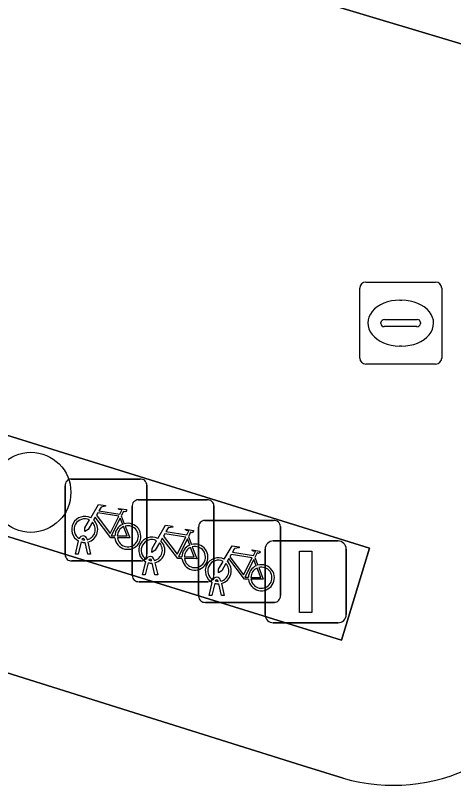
# Model space of a CAD drawing. Extents: x 160675 to 161153, y 383241 to 383714.
# Drawn here: x 161113.72 to 161119.07, y 383458.85 to 383468.36 of the extents above; entities that cross this region are included whole.
import ezdxf

# ---------------------------------------------------------------- set-up
doc = ezdxf.new("R2010")
doc.units = 0
for name, color, linetype in [('IMGEO_Boom', 7, 'Continuous'), ('IMGEO_Fietsenrek', 7, 'Continuous'), ('IMGEO_Fietspad_gesloten', 7, 'Continuous'), ('IMGEO_Lichtmast', 7, 'Continuous'), ('IMGEO_Rijbaan_lokaal_open', 7, 'Continuous'), ('IMGEO_Rioolput', 7, 'Continuous'), ('IMGEO_Verkeerseiland_open', 7, 'Continuous'), ('IMGEO_Voetpad_open', 7, 'Continuous')]:
    doc.layers.add(name, color=color, linetype=linetype)

msp = doc.modelspace()

# ---------------------------------------------------------------- linework, layer by layer
at = {"layer": 'IMGEO_Boom'}
msp.add_circle((161113.907, 383462.545), 0.4892, dxfattribs=at)
at = {"layer": 'IMGEO_Fietsenrek'}
for p, q in [((161114.3999, 383462.7065), (161115.2408, 383462.7065)), ((161115.2408, 383462.7065), (161114.3999, 383462.7065)), ((161114.3255, 383461.7819), (161114.3255, 383462.6228)), ((161114.3255, 383462.6228), (161114.3255, 383461.7819)), ((161115.3245, 383462.6321), (161115.3245, 383461.7912)), ((161115.3245, 383461.7912), (161115.3245, 383462.6321)), ((161115.2189, 383462.4535), (161116.0598, 383462.4535)), ((161116.0598, 383462.4535), (161115.2189, 383462.4535)), ((161115.1445, 383461.5289), (161115.1445, 383462.3698)), ((161115.1445, 383462.3698), (161115.1445, 383461.5289)), ((161116.1435, 383462.3791), (161116.1435, 383461.5382)), ((161116.1435, 383461.5382), (161116.1435, 383462.3791)), ((161115.0122, 383462.2562), (161115.0485, 383462.161)), ((161116.0309, 383462.2015), (161116.8718, 383462.2015)), ((161116.8718, 383462.2015), (161116.0309, 383462.2015)), ((161116.9555, 383462.1271), (161116.9555, 383461.2862)), ((161116.9555, 383461.2862), (161116.9555, 383462.1271)), ((161115.9565, 383461.2769), (161115.9565, 383462.1178)), ((161115.9565, 383462.1178), (161115.9565, 383461.2769)), ((161114.4525, 383461.7913), (161114.4908, 383461.9513)), ((161114.5212, 383461.9391), (161114.4859, 383461.7913)), ((161114.5629, 383461.9629), (161114.5619, 383461.9672)), ((161114.604, 383461.7913), (161114.5701, 383461.933)), ((161114.5936, 383461.9744), (161114.5954, 383461.9665)), ((161114.6024, 383461.9373), (161114.6374, 383461.7913)), ((161115.8312, 383462.0032), (161115.8675, 383461.908)), ((161114.4859, 383461.7913), (161114.4525, 383461.7913)), ((161114.6374, 383461.7913), (161114.604, 383461.7913)), ((161116.6432, 383461.7512), (161116.6795, 383461.656)), ((161115.2501, 383461.7075), (161114.4092, 383461.7075)), ((161114.4092, 383461.7075), (161115.2501, 383461.7075)), ((161115.2715, 383461.5383), (161115.3098, 383461.6983)), ((161115.3402, 383461.6861), (161115.3049, 383461.5383)), ((161115.3819, 383461.7099), (161115.3809, 383461.7142)), ((161115.423, 383461.5383), (161115.3891, 383461.68)), ((161115.4126, 383461.7214), (161115.4144, 383461.7135)), ((161115.4214, 383461.6843), (161115.4564, 383461.5383)), ((161115.3049, 383461.5383), (161115.2715, 383461.5383)), ((161115.4564, 383461.5383), (161115.423, 383461.5383)), ((161116.1939, 383461.4579), (161116.1929, 383461.4622)), ((161116.2246, 383461.4694), (161116.2264, 383461.4615)), ((161116.0691, 383461.4545), (161115.2282, 383461.4545)), ((161115.2282, 383461.4545), (161116.0691, 383461.4545)), ((161116.0835, 383461.2863), (161116.1218, 383461.4463)), ((161116.1522, 383461.4341), (161116.1169, 383461.2863)), ((161116.235, 383461.2863), (161116.2011, 383461.428)), ((161116.2334, 383461.4323), (161116.2684, 383461.2863)), ((161116.1169, 383461.2863), (161116.0835, 383461.2863)), ((161116.2684, 383461.2863), (161116.235, 383461.2863)), ((161116.8811, 383461.2025), (161116.0402, 383461.2025)), ((161116.0402, 383461.2025), (161116.8811, 383461.2025))]:
    msp.add_line(p, q, dxfattribs=at)
for points in [[(161114.6381, 383462.2332), (161114.7328, 383462.3967), (161114.819, 383462.3829), (161114.8207, 383462.3742), (161114.7646, 383462.3633), (161114.7384, 383462.318), (161114.9936, 383462.2772)], [(161114.9936, 383462.2772), (161115.0186, 383462.326), (161115.0135, 383462.33), (161114.9903, 383462.3337), (161114.9776, 383462.3412), (161114.9766, 383462.3443), (161114.9788, 383462.3489), (161115.0736, 383462.3338), (161115.0759, 383462.3235), (161115.0665, 383462.3111), (161115.0541, 383462.3047), (161115.0396, 383462.3109), (161115.0122, 383462.2562)], [(161114.9338, 383461.9885), (161114.8841, 383461.9886), (161114.6934, 383462.2403), (161114.6744, 383462.2075)], [(161114.9807, 383462.252), (161114.7239, 383462.293), (161114.7072, 383462.2642), (161114.8742, 383462.0439), (161114.9807, 383462.252)], [(161115.0287, 383462.154), (161114.9994, 383462.2308), (161114.89, 383462.0127), (161114.9327, 383462.0126)], [(161114.6588, 383462.1807), (161114.6072, 383462.0915), (161114.5673, 383462.0655), (161114.5685, 383462.113), (161114.623, 383462.2072)], [(161114.9627, 383462.0125), (161115.0826, 383462.0123), (161115.0394, 383462.1259)], [(161115.0592, 383462.1328), (161115.1142, 383461.9882), (161114.9641, 383461.9885)], [(161115.4571, 383461.9802), (161115.5518, 383462.1437), (161115.638, 383462.1299), (161115.6397, 383462.1212), (161115.5836, 383462.1103), (161115.5574, 383462.065), (161115.8126, 383462.0242)], [(161115.7997, 383461.999), (161115.5429, 383462.04), (161115.5262, 383462.0112), (161115.6932, 383461.7909), (161115.7997, 383461.999)], [(161115.8126, 383462.0242), (161115.8376, 383462.073), (161115.8325, 383462.077), (161115.8093, 383462.0807), (161115.7966, 383462.0882), (161115.7956, 383462.0913), (161115.7978, 383462.0959), (161115.8926, 383462.0808), (161115.8949, 383462.0705), (161115.8855, 383462.0581), (161115.8731, 383462.0517), (161115.8586, 383462.0579), (161115.8312, 383462.0032)], [(161115.4778, 383461.9277), (161115.4262, 383461.8385), (161115.3863, 383461.8125), (161115.3875, 383461.86), (161115.442, 383461.9542)], [(161115.7528, 383461.7355), (161115.7031, 383461.7356), (161115.5124, 383461.9873), (161115.4934, 383461.9545)], [(161115.8477, 383461.901), (161115.8184, 383461.9778), (161115.709, 383461.7597), (161115.7517, 383461.7596)], [(161115.7817, 383461.7595), (161115.9016, 383461.7593), (161115.8584, 383461.8729)], [(161115.8782, 383461.8798), (161115.9332, 383461.7352), (161115.7831, 383461.7355)], [(161116.2691, 383461.7282), (161116.3638, 383461.8917), (161116.45, 383461.8779), (161116.4517, 383461.8692), (161116.3956, 383461.8583), (161116.3694, 383461.813), (161116.6246, 383461.7722)], [(161116.6246, 383461.7722), (161116.6496, 383461.821), (161116.6445, 383461.825), (161116.6213, 383461.8287), (161116.6086, 383461.8362), (161116.6076, 383461.8393), (161116.6098, 383461.8439), (161116.7046, 383461.8288), (161116.7069, 383461.8185), (161116.6975, 383461.8061), (161116.6851, 383461.7997), (161116.6706, 383461.8059), (161116.6432, 383461.7512)], [(161116.6117, 383461.747), (161116.3549, 383461.788), (161116.3382, 383461.7592), (161116.5052, 383461.5389), (161116.6117, 383461.747)], [(161116.2898, 383461.6757), (161116.2382, 383461.5865), (161116.1983, 383461.5605), (161116.1995, 383461.608), (161116.254, 383461.7022)], [(161116.5648, 383461.4835), (161116.5151, 383461.4836), (161116.3244, 383461.7353), (161116.3054, 383461.7025)], [(161116.6597, 383461.649), (161116.6304, 383461.7258), (161116.521, 383461.5077), (161116.5637, 383461.5076)], [(161116.5937, 383461.5075), (161116.7136, 383461.5073), (161116.6704, 383461.6209)], [(161116.6902, 383461.6278), (161116.7452, 383461.4832), (161116.5951, 383461.4835)]]:
    msp.add_lwpolyline(points, dxfattribs=at)
for centre, radius, start, end in [((161114.4032, 383462.6286), 0.0779, 92.4484, 184.28452), ((161114.4032, 383462.6286), 0.0779, 92.4484, 184.28452), ((161115.2466, 383462.6288), 0.0779, 2.4484, 94.28452), ((161115.2466, 383462.6288), 0.0779, 2.4484, 94.28452), ((161115.2222, 383462.3756), 0.0779, 92.4484, 184.28452), ((161115.2222, 383462.3756), 0.0779, 92.4484, 184.28452), ((161116.0656, 383462.3758), 0.0779, 2.4484, 94.28452), ((161116.0656, 383462.3758), 0.0779, 2.4484, 94.28452), ((161114.5651, 383462.0919), 0.159, 62.67661, 242.13685), ((161114.5651, 383462.0919), 0.129, 63.31916, 238.90302), ((161114.5651, 383462.0919), 0.129, 283.60429, 43.43025), ((161114.5651, 383462.0919), 0.159, 283.5766, 46.60424), ((161115.0917, 383462.0079), 0.159, 113.3408, 178.32165), ((161115.0917, 383462.0079), 0.159, 187.0065, 105.77075), ((161115.0917, 383462.0079), 0.129, 113.92302, 177.95563), ((161115.0917, 383462.0079), 0.129, 188.67146, 104.58832), ((161116.0342, 383462.1236), 0.0779, 92.4484, 184.28452), ((161116.0342, 383462.1236), 0.0779, 92.4484, 184.28452), ((161116.8776, 383462.1238), 0.0779, 2.4484, 94.28452), ((161116.8776, 383462.1238), 0.0779, 2.4484, 94.28452), ((161114.5449, 383461.9633), 0.0499, 12.8025, 158.69338), ((161114.5651, 383462.0919), 0.159, 253.99666, 271.78671), ((161114.5449, 383461.9633), 0.0174, 12.8025, 163.45023), ((161114.5651, 383462.0919), 0.129, 253.41502, 269.02044), ((161115.3841, 383461.8389), 0.159, 62.67661, 242.13685), ((161115.3841, 383461.8389), 0.129, 63.31916, 238.90302), ((161115.3841, 383461.8389), 0.159, 283.5766, 46.60424), ((161115.3841, 383461.8389), 0.129, 283.60429, 43.43025), ((161115.9107, 383461.7549), 0.159, 113.3408, 178.32165), ((161115.9107, 383461.7549), 0.159, 187.0065, 105.77075), ((161115.9107, 383461.7549), 0.129, 113.92302, 177.95563), ((161115.9107, 383461.7549), 0.129, 188.67146, 104.58832), ((161114.4034, 383461.7852), 0.0779, 182.4484, 274.28452), ((161114.4034, 383461.7852), 0.0779, 182.4484, 274.28452), ((161115.2468, 383461.7854), 0.0779, 272.4484, 4.28452), ((161115.2468, 383461.7854), 0.0779, 272.4484, 4.28452), ((161115.3639, 383461.7103), 0.0499, 12.8025, 158.69338), ((161116.1961, 383461.5869), 0.159, 62.67661, 242.13685), ((161115.3841, 383461.8389), 0.159, 253.99666, 271.78671), ((161115.3639, 383461.7103), 0.0174, 12.8025, 163.45023), ((161115.3841, 383461.8389), 0.129, 253.41502, 269.02044), ((161116.1961, 383461.5869), 0.129, 63.31916, 238.90302), ((161116.1961, 383461.5869), 0.129, 283.60429, 43.43025), ((161116.1961, 383461.5869), 0.159, 283.5766, 46.60424), ((161116.7227, 383461.5029), 0.159, 113.3408, 178.32165), ((161116.7227, 383461.5029), 0.159, 187.0065, 105.77075), ((161116.7227, 383461.5029), 0.129, 113.92302, 177.95563), ((161116.7227, 383461.5029), 0.129, 188.67146, 104.58832), ((161115.2224, 383461.5322), 0.0779, 182.4484, 274.28452), ((161115.2224, 383461.5322), 0.0779, 182.4484, 274.28452), ((161116.0658, 383461.5324), 0.0779, 272.4484, 4.28452), ((161116.0658, 383461.5324), 0.0779, 272.4484, 4.28452), ((161116.1759, 383461.4583), 0.0499, 12.8025, 158.69338), ((161116.1759, 383461.4583), 0.0174, 12.8025, 163.45023), ((161116.1961, 383461.5869), 0.129, 253.41502, 269.02044), ((161116.1961, 383461.5869), 0.159, 253.99666, 271.78671), ((161116.0344, 383461.2802), 0.0779, 182.4484, 274.28452), ((161116.0344, 383461.2802), 0.0779, 182.4484, 274.28452), ((161116.8778, 383461.2804), 0.0779, 272.4484, 4.28452), ((161116.8778, 383461.2804), 0.0779, 272.4484, 4.28452)]:
    msp.add_arc(centre, radius, start, end, dxfattribs=at)
at = {"layer": 'IMGEO_Fietspad_gesloten'}
msp.add_lwpolyline([(161117.721, 383459.056), (161117.222, 383459.213), (161077.255, 383471.761), (161076.702, 383470.014), (161089.617, 383465.938), (161116.681, 383457.491), (161117.138, 383457.349)], dxfattribs=at)
msp.add_arc((161118.3289, 383461.1806), 2.2099, 254.03275, 338.28491, dxfattribs=at)
at = {"layer": 'IMGEO_Lichtmast'}
for p, q in [((161116.8681, 383461.9515), (161117.6579, 383461.9515)), ((161117.6579, 383461.9515), (161116.8681, 383461.9515)), ((161116.7681, 383461.0525), (161116.7681, 383461.8515)), ((161116.7681, 383461.8515), (161116.7681, 383461.0525)), ((161117.7579, 383461.8515), (161117.7579, 383461.0525)), ((161117.7579, 383461.0525), (161117.7579, 383461.8515)), ((161117.6579, 383460.9525), (161116.8681, 383460.9525)), ((161116.8681, 383460.9525), (161117.6579, 383460.9525))]:
    msp.add_line(p, q, dxfattribs=at)
msp.add_lwpolyline([(161117.188, 383461.827), (161117.338, 383461.827), (161117.338, 383461.077), (161117.188, 383461.077), (161117.188, 383461.827)], dxfattribs=at)
for centre, start, end in [((161116.8681, 383461.8515), 90, 180), ((161116.8681, 383461.8515), 90, 180), ((161117.6579, 383461.8515), 0, 90), ((161117.6579, 383461.8515), 360, 90), ((161116.8681, 383461.0525), 180, 270), ((161116.8681, 383461.0525), 180, 270), ((161117.6579, 383461.0525), 270, 0), ((161117.6579, 383461.0525), 270, 0)]:
    msp.add_arc(centre, 0.1, start, end, dxfattribs=at)
at = {"layer": 'IMGEO_Rijbaan_lokaal_open'}
for points in [[(161120.382, 383460.363), (161122.498, 383467.015), (161097.981, 383474.366), (161097.996, 383474.414), (161093.161, 383475.961), (161092.976, 383475.361), (161090.671, 383476.078), (161087.381, 383477.149), (161078.576, 383479.739), (161077.164, 383480.155)], [(161066.803, 383474.038), (161066.557, 383473.216), (161076.702, 383470.014), (161077.255, 383471.761), (161117.222, 383459.213), (161117.721, 383459.056)]]:
    msp.add_lwpolyline(points, dxfattribs=at)
msp.add_lwpolyline([(161117.701, 383460.741), (161097.124, 383467.127), (161097.464, 383468.269), (161118.043, 383461.862)], close=True, dxfattribs=at)
msp.add_arc((161118.3289, 383461.1806), 2.2099, 254.03275, 338.28491, dxfattribs=at)
at = {"layer": 'IMGEO_Rioolput'}
for p, q in [((161117.9979, 383465.1095), (161118.8501, 383465.1095)), ((161117.9235, 383464.1829), (161117.9235, 383465.0351)), ((161118.9245, 383465.0351), (161118.9245, 383464.1829)), ((161118.4115, 383464.8887), (161118.4365, 383464.8887)), ((161118.1819, 383464.6029), (161118.1819, 383464.6151)), ((161118.225, 383464.6523), (161118.6229, 383464.6523)), ((161118.666, 383464.6151), (161118.666, 383464.6029)), ((161118.6195, 383464.5657), (161118.2216, 383464.5657)), ((161118.4335, 383464.3293), (161118.4086, 383464.3293)), ((161118.8501, 383464.1085), (161117.9979, 383464.1085))]:
    msp.add_line(p, q, dxfattribs=at)
for points in [[(161117.9979, 383465.1095), (161118.8501, 383465.1095)], [(161117.9235, 383464.1829), (161117.9235, 383465.0351)], [(161118.9245, 383465.0351), (161118.9245, 383464.1829)], [(161118.8501, 383464.1085), (161117.9979, 383464.1085)]]:
    msp.add_lwpolyline(points, dxfattribs=at)
for centre, radius, start, end in [((161118, 383465.033), 0.0765, 91.55205, 178.44795), ((161118, 383465.033), 0.0765, 91.55205, 178.44795), ((161118.848, 383465.033), 0.0765, 1.55205, 88.44795), ((161118.848, 383465.033), 0.0765, 1.55205, 88.44795), ((161118.2221, 383464.6121), 0.0403, 85.87752, 175.75265), ((161118.2186, 383464.6022), 0.0366, 178.93798, 274.71019), ((161118.6234, 383464.6085), 0.043, 264.86636, 352.45326), ((161118.6274, 383464.6139), 0.0386, 1.73085, 96.63898), ((161118, 383464.185), 0.0765, 181.55205, 268.44795), ((161118, 383464.185), 0.0765, 181.55205, 268.44795), ((161118.848, 383464.185), 0.0765, 271.55205, 358.44795), ((161118.848, 383464.185), 0.0765, 271.55205, 358.44795)]:
    msp.add_arc(centre, radius, start, end, dxfattribs=at)
for centre, major_axis, ratio, start_param, end_param in [((161118.41, 383464.609), (-0.3872, 0.002), 0.722429, 4.712389, 7.853982), ((161118.435, 383464.609), (-0.3901, 0.002), 0.717154, 1.570796, 4.712389)]:
    msp.add_ellipse(centre, major_axis=major_axis, ratio=ratio, start_param=start_param, end_param=end_param, dxfattribs=at)
at = {"layer": 'IMGEO_Verkeerseiland_open'}
msp.add_lwpolyline([(161117.701, 383460.741), (161118.043, 383461.862), (161097.464, 383468.269), (161097.124, 383467.127)], close=True, dxfattribs=at)
at = {"layer": 'IMGEO_Voetpad_open'}
msp.add_lwpolyline([(161097.996, 383474.414), (161097.981, 383474.366), (161122.498, 383467.015), (161127.208, 383481.818), (161124.121, 383482.779), (161120.099, 383469.376), (161098.449, 383475.853), (161098.229, 383475.153)], close=True, dxfattribs=at)

doc.saveas('drawing.dxf')
